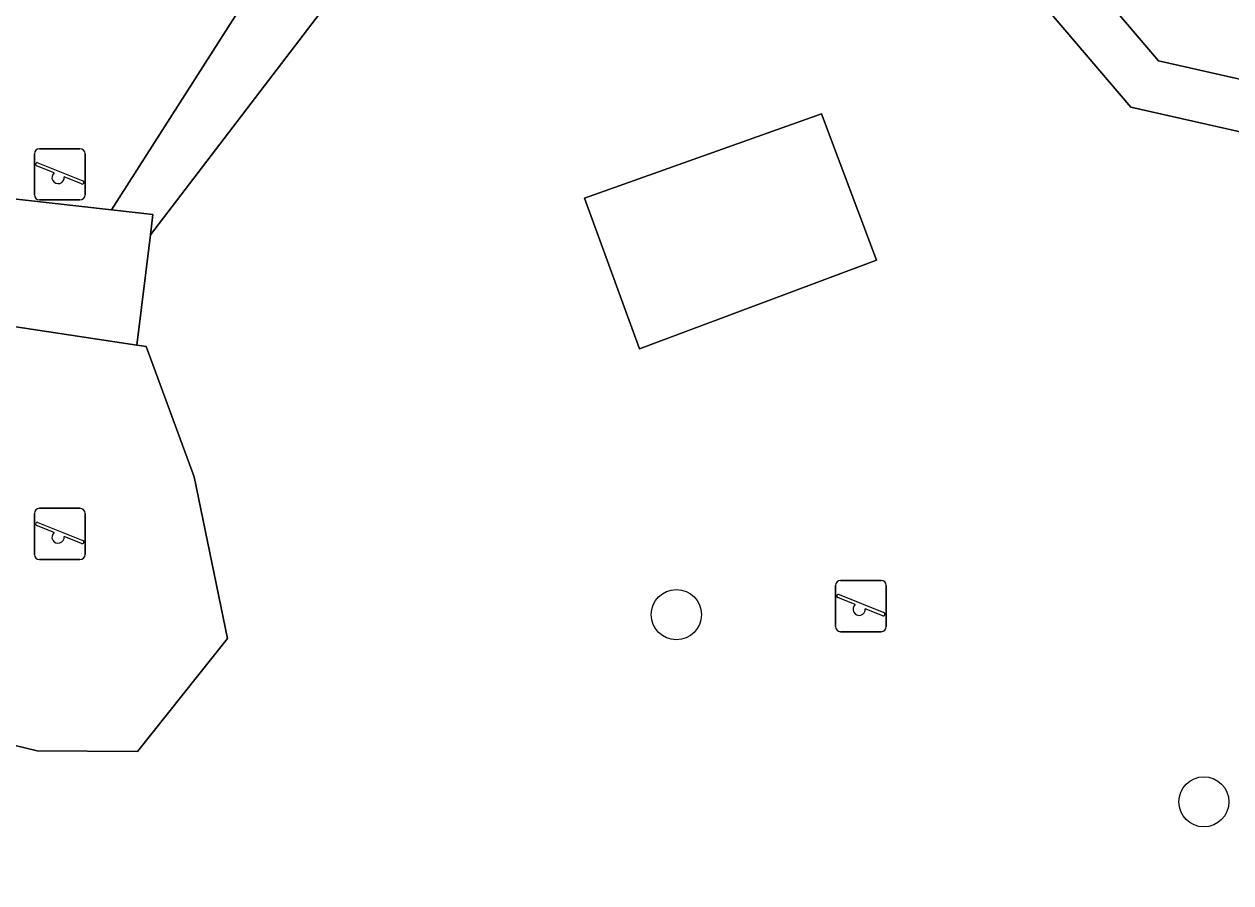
# Model space of a CAD drawing. Extents: x 159888 to 160761, y 384031 to 384750.
# Drawn here: x 160296.22 to 160319.78, y 384132.05 to 384148.81 of the extents above; entities that cross this region are included whole.
import ezdxf

# ---------------------------------------------------------------- set-up
doc = ezdxf.new("R2010")
doc.units = 0
for name, color, linetype in [('IMGEO_Boom', 7, 'Continuous'), ('IMGEO_Groenvoorziening', 7, 'Continuous'), ('IMGEO_Speelvoorziening', 7, 'Continuous'), ('IMGEO_Terreindeel_open', 7, 'Continuous'), ('IMGEO_Terreindeel_zand', 7, 'Continuous'), ('IMGEO_Voetpad_gesloten', 7, 'Continuous'), ('IMGEO_Voetpad_op_trap', 7, 'Continuous'), ('IMGEO_Voetpad_open', 7, 'Continuous')]:
    doc.layers.add(name, color=color, linetype=linetype)

msp = doc.modelspace()

# ---------------------------------------------------------------- linework, layer by layer
at = {"layer": 'IMGEO_Boom'}
for centre in [(160308.954, 384137.28), (160319.256, 384133.627)]:
    msp.add_circle(centre, 0.489, dxfattribs=at)
at = {"layer": 'IMGEO_Groenvoorziening'}
for points in [[(160330.069, 384138.768), (160330.595, 384139.14), (160332.565, 384143.86), (160317.827, 384147.185), (160313.282, 384152.519), (160312.981, 384155.366), (160310.481, 384155.063)], [(160302.529, 384149.812), (160302.344, 384149.48), (160298.682, 384144.692), (160298.42, 384142.539), (160298.598, 384142.512), (160299.535, 384139.968), (160300.192, 384136.814), (160298.433, 384134.61), (160296.471, 384134.62), (160293.519, 384135.338), (160291.78, 384137.481), (160291.669, 384140.453), (160294.674, 384143.104), (160295.019, 384145.507), (160297.921, 384145.183), (160301.189, 384150.304), (160301.379, 384150.576)]]:
    msp.add_lwpolyline(points, dxfattribs=at)
msp.add_lwpolyline([(160312.86, 384144.2), (160308.232, 384142.465), (160307.16, 384145.408), (160311.788, 384147.058)], close=True, dxfattribs=at)
at = {"layer": 'IMGEO_Speelvoorziening'}
for p, q in [((160296.518, 384146.374), (160297.308, 384146.374)), ((160297.308, 384146.374), (160296.518, 384146.374)), ((160296.418, 384145.474), (160296.418, 384146.274)), ((160296.418, 384146.274), (160296.418, 384145.474)), ((160297.408, 384146.274), (160297.408, 384145.474)), ((160297.408, 384145.474), (160297.408, 384146.274)), ((160296.801, 384145.902), (160296.462, 384146.039)), ((160296.487, 384146.099), (160297.363, 384145.746)), ((160297.339, 384145.686), (160296.999, 384145.823)), ((160297.308, 384145.374), (160296.518, 384145.374)), ((160296.518, 384145.374), (160297.308, 384145.374)), ((160296.518, 384139.356), (160297.308, 384139.356)), ((160297.308, 384139.356), (160296.518, 384139.356)), ((160296.418, 384138.456), (160296.418, 384139.256)), ((160296.418, 384139.256), (160296.418, 384138.456)), ((160296.487, 384139.081), (160297.363, 384138.728)), ((160297.408, 384139.256), (160297.408, 384138.456)), ((160297.408, 384138.456), (160297.408, 384139.256)), ((160296.801, 384138.884), (160296.462, 384139.021)), ((160297.339, 384138.668), (160296.999, 384138.805)), ((160297.308, 384138.356), (160296.518, 384138.356)), ((160296.518, 384138.356), (160297.308, 384138.356)), ((160312.162, 384137.947), (160312.952, 384137.947)), ((160312.952, 384137.947), (160312.162, 384137.947)), ((160312.062, 384137.047), (160312.062, 384137.847)), ((160312.062, 384137.847), (160312.062, 384137.047)), ((160312.131, 384137.672), (160313.007, 384137.319)), ((160313.052, 384137.847), (160313.052, 384137.047)), ((160313.052, 384137.047), (160313.052, 384137.847)), ((160312.445, 384137.475), (160312.106, 384137.612)), ((160312.983, 384137.259), (160312.643, 384137.396)), ((160312.952, 384136.947), (160312.162, 384136.947)), ((160312.162, 384136.947), (160312.952, 384136.947))]:
    msp.add_line(p, q, dxfattribs=at)
for centre, radius, start, end in [((160296.518, 384146.274), 0.1, 90, 180), ((160296.518, 384146.274), 0.1, 90, 180), ((160297.308, 384146.274), 0.1, 0, 90), ((160297.308, 384146.274), 0.1, 360, 90), ((160296.475, 384146.069), 0.0327, 68.078, 248.078), ((160296.88, 384145.812), 0.12, 130.9928, 5.1632), ((160297.351, 384145.716), 0.0327, 248.078, 68.078), ((160296.518, 384145.474), 0.1, 180, 270), ((160296.518, 384145.474), 0.1, 180, 270), ((160297.308, 384145.474), 0.1, 270, 0), ((160297.308, 384145.474), 0.1, 270, 0), ((160296.518, 384139.256), 0.1, 90, 180), ((160296.518, 384139.256), 0.1, 90, 180), ((160297.308, 384139.256), 0.1, 0, 90), ((160297.308, 384139.256), 0.1, 360, 90), ((160296.475, 384139.051), 0.0327, 68.078, 248.078), ((160296.88, 384138.794), 0.12, 130.9928, 5.1632), ((160297.351, 384138.698), 0.0327, 248.078, 68.078), ((160296.518, 384138.456), 0.1, 180, 270), ((160296.518, 384138.456), 0.1, 180, 270), ((160297.308, 384138.456), 0.1, 270, 0), ((160297.308, 384138.456), 0.1, 270, 0), ((160312.162, 384137.847), 0.1, 90, 180), ((160312.162, 384137.847), 0.1, 90, 180), ((160312.952, 384137.847), 0.1, 0, 90), ((160312.952, 384137.847), 0.1, 360, 90), ((160312.119, 384137.642), 0.0327, 68.078, 248.078), ((160312.524, 384137.385), 0.12, 130.9928, 5.1632), ((160312.995, 384137.289), 0.0327, 248.078, 68.078), ((160312.162, 384137.047), 0.1, 180, 270), ((160312.162, 384137.047), 0.1, 180, 270), ((160312.952, 384137.047), 0.1, 270, 0), ((160312.952, 384137.047), 0.1, 270, 0)]:
    msp.add_arc(centre, radius, start, end, dxfattribs=at)
at = {"layer": 'IMGEO_Terreindeel_open'}
msp.add_lwpolyline([(160311.788, 384147.058), (160307.16, 384145.408), (160308.232, 384142.465), (160312.86, 384144.2)], close=True, dxfattribs=at)
at = {"layer": 'IMGEO_Terreindeel_zand'}
for points in [[(160338.374, 384158.332), (160328.952, 384165.541), (160320.571, 384157.631), (160316.91, 384159.232), (160313.855, 384156.609), (160314.244, 384152.932), (160318.372, 384148.088), (160332.87, 384144.816)], [(160298.598, 384142.512), (160298.42, 384142.539), (160294.674, 384143.104), (160291.669, 384140.453), (160291.78, 384137.481), (160293.519, 384135.338), (160296.471, 384134.62), (160298.433, 384134.61), (160300.192, 384136.814), (160299.535, 384139.968)]]:
    msp.add_lwpolyline(points, close=True, dxfattribs=at)
at = {"layer": 'IMGEO_Voetpad_gesloten'}
msp.add_lwpolyline([(160298.682, 384144.692), (160298.731, 384145.093), (160297.921, 384145.183), (160295.019, 384145.507), (160294.674, 384143.104), (160298.42, 384142.539)], close=True, dxfattribs=at)
at = {"layer": 'IMGEO_Voetpad_op_trap'}
msp.add_lwpolyline([(160302.344, 384149.48), (160301.189, 384150.304), (160297.921, 384145.183), (160298.731, 384145.093), (160298.682, 384144.692)], close=True, dxfattribs=at)
at = {"layer": 'IMGEO_Voetpad_open'}
msp.add_lwpolyline([(160313.855, 384156.609), (160316.91, 384159.232), (160320.571, 384157.631), (160328.952, 384165.541), (160338.374, 384158.332), (160332.87, 384144.816), (160318.372, 384148.088), (160314.244, 384152.932)], close=True, dxfattribs=at)
msp.add_lwpolyline([(160310.481, 384155.063), (160312.981, 384155.366), (160313.282, 384152.519), (160317.827, 384147.185), (160332.565, 384143.86), (160330.595, 384139.14), (160330.069, 384138.768), (160329.03, 384134.817), (160322.641, 384130.814)], dxfattribs=at)

doc.saveas('drawing.dxf')
